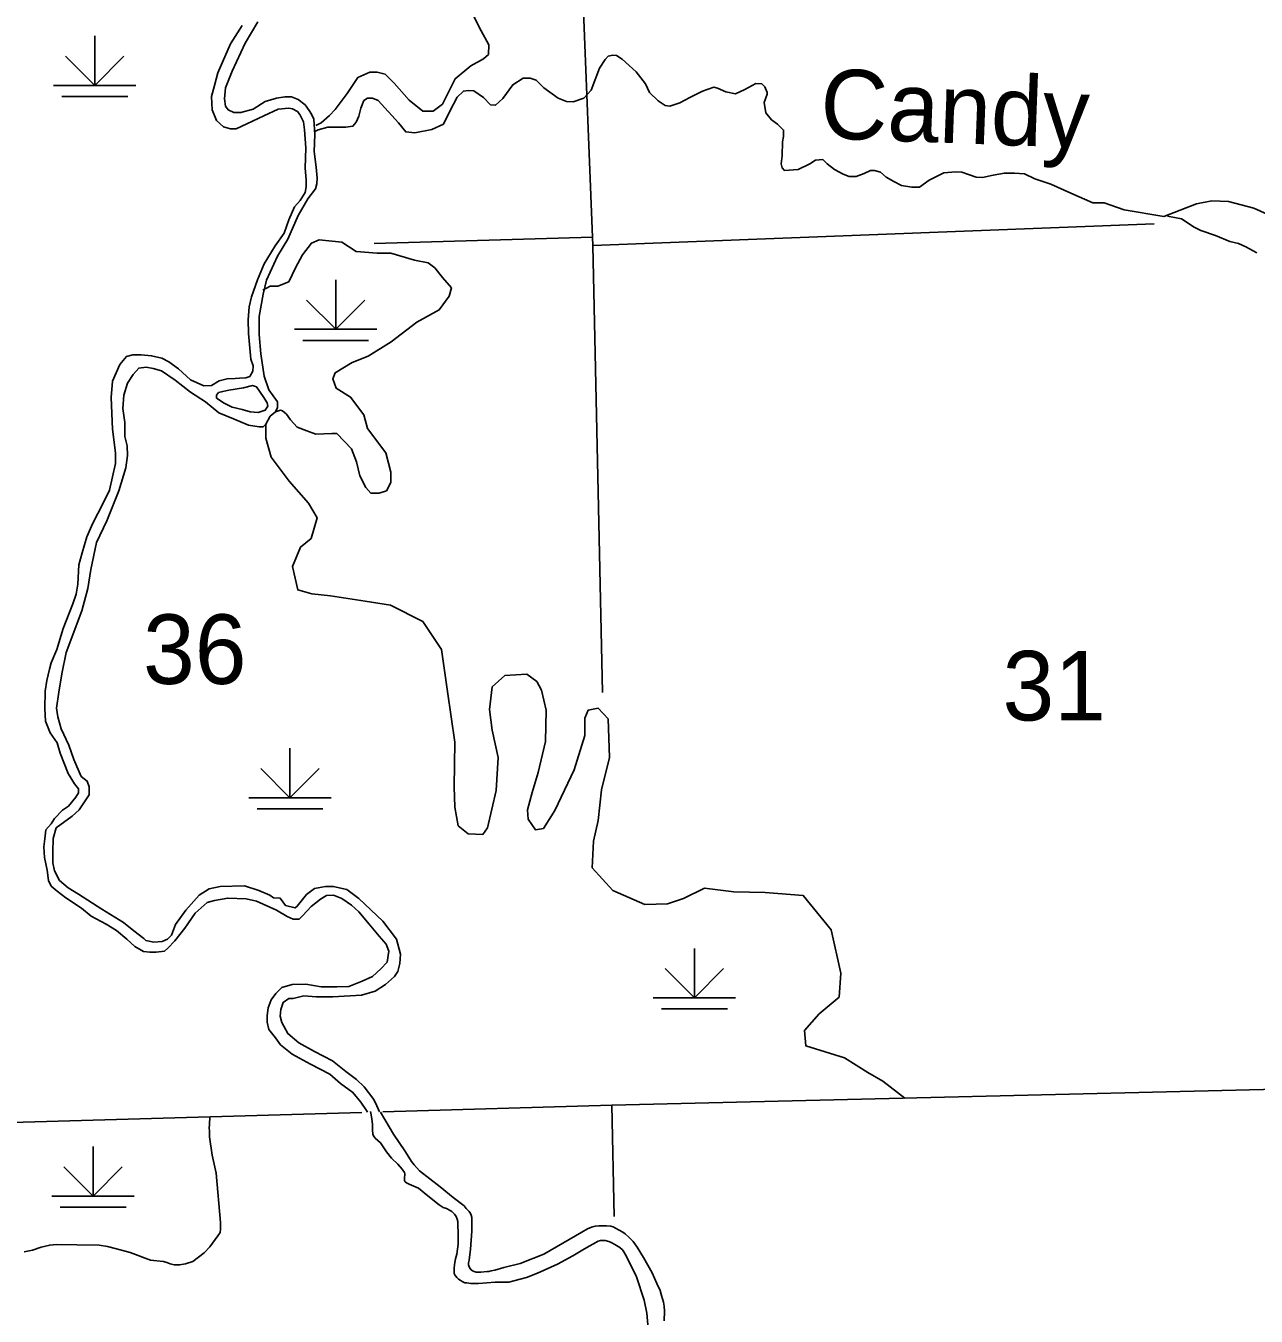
# Model space of a CAD drawing. Extents: x 1084508 to 1142749, y 1057638 to 1093403.
# Drawn here: x 1134761 to 1137107, y 1077604 to 1080063 of the extents above; entities that cross this region are included whole.
import ezdxf

# ---------------------------------------------------------------- set-up
doc = ezdxf.new("R2010")
doc.units = 0
for name, color, linetype in [('Level 2', 7, 'Continuous'), ('Level 35', 7, 'Continuous'), ('Level 4', 7, 'Continuous'), ('Level 44', 7, 'Continuous'), ('Level 47', 7, 'Continuous'), ('Level 5', 7, 'Continuous'), ('Level 9', 7, 'Continuous')]:
    doc.layers.add(name, color=color, linetype=linetype)

msp = doc.modelspace()

# ---------------------------------------------------------------- linework, layer by layer
at = {"layer": 'Level 2'}
for points in [[(1135878.2, 1078005.5), (1137252.8, 1078038.6), (1137507.9, 1078044.9), (1137600.4, 1078047.9), (1139155.4, 1078099.4), (1139274.9, 1078102.4), (1140058.1, 1078121.6)], [(1135442.1, 1077993), (1135878.2, 1078005.5)], [(1133429.6, 1077927.5), (1134201.4, 1077957.4), (1134221.1, 1077957.9), (1135401.7, 1077991.8)]]:
    msp.add_lwpolyline(points, dxfattribs=at)
at = {"layer": 'Level 35'}
for points in [[(1135174, 1080063.1), (1135151.5, 1080028.6), (1135127.6, 1079973), (1135121.2, 1079949), (1135115.6, 1079928.3), (1135116.6, 1079902.6), (1135124.8, 1079882.3), (1135138.2, 1079870.4), (1135151.5, 1079866.7), (1135162.1, 1079866.7), (1135182.8, 1079875.9), (1135215, 1079891.1), (1135242.6, 1079903.9), (1135262.8, 1079905.8), (1135269.7, 1079904.4), (1135279.3, 1079899.3), (1135283.5, 1079893.8), (1135290.4, 1079879.6), (1135292.7, 1079864.4), (1135295, 1079830.3), (1135294.1, 1079791.7), (1135295.9, 1079769.5), (1135295.9, 1079755.7), (1135293.6, 1079745.1), (1135284.4, 1079729.9)], [(1135203.8, 1080070.1), (1135179.6, 1080029.8), (1135154.6, 1079976.6), (1135141.7, 1079944.3), (1135140.1, 1079923.4), (1135141.7, 1079909.7), (1135147.4, 1079902.4), (1135157.8, 1079897.6), (1135171.5, 1079897.6), (1135194.9, 1079904), (1135217.5, 1079918.5), (1135239.3, 1079925), (1135255.4, 1079927.4), (1135267.5, 1079927.4), (1135280.4, 1079922.6), (1135294.1, 1079912.1), (1135301.3, 1079901.6), (1135306.2, 1079894.3), (1135310.2, 1079884.7), (1135312.6, 1079855.6), (1135311, 1079823.4)], [(1135887.5, 1080006.3), (1135880.6, 1080006.7), (1135871.4, 1080004.8), (1135866, 1079998.4), (1135855.2, 1079981.8), (1135839.1, 1079940.2), (1135824.9, 1079925), (1135804.9, 1079917.7), (1135791.7, 1079918.2), (1135776, 1079924.6), (1135748.6, 1079944.6), (1135734, 1079959.3), (1135722.7, 1079963.2), (1135709.5, 1079963.2), (1135689.5, 1079950.5), (1135670.4, 1079924.1), (1135656.7, 1079911.3), (1135647.4, 1079912.3), (1135633.7, 1079926), (1135615.6, 1079938.7), (1135604.9, 1079939.2), (1135595.6, 1079938.3), (1135583.4, 1079926.5), (1135569.2, 1079899.1), (1135557.4, 1079875.6), (1135535.4, 1079864.9), (1135503.2, 1079859), (1135485.6, 1079860.5), (1135471.9, 1079878.1), (1135432.8, 1079920.6), (1135422, 1079925), (1135412.7, 1079924.6), (1135405.4, 1079920.2), (1135400, 1079906), (1135396.1, 1079890.8), (1135391.2, 1079879.1), (1135384.8, 1079871.2), (1135371.6, 1079869.3), (1135355.5, 1079869.3), (1135336.9, 1079869.3), (1135318.8, 1079864.4), (1135312.1, 1079861.3)], [(1136930.5, 1079699.5), (1136855.2, 1079712.1), (1136817, 1079725.4), (1136795, 1079725.4), (1136753.4, 1079744), (1136715.3, 1079761.2), (1136685, 1079770.9), (1136664.9, 1079780.7), (1136645.9, 1079781.7), (1136626.8, 1079782.2), (1136605.3, 1079777.8), (1136584.8, 1079773.9), (1136573, 1079774.4), (1136545.6, 1079783.7), (1136533.9, 1079784.6), (1136511.4, 1079782.7), (1136483, 1079768.5), (1136465, 1079755.3), (1136450.3, 1079755.3), (1136430.7, 1079758.7), (1136416.1, 1079766.1), (1136401.4, 1079774.4), (1136390.6, 1079783.7), (1136379.4, 1079787.1), (1136371.6, 1079787.1), (1136359.3, 1079781.2), (1136344.2, 1079775.3), (1136331, 1079775.3), (1136319.2, 1079780.2), (1136303.1, 1079788.6), (1136288.9, 1079799.8), (1136280.6, 1079808.1), (1136266.9, 1079806.7), (1136255.7, 1079799.8), (1136233.7, 1079789), (1136207.3, 1079787.1), (1136203.4, 1079792), (1136200.9, 1079799.8), (1136203.4, 1079815), (1136203.9, 1079841.4), (1136205.8, 1079851.7), (1136205.8, 1079863.9), (1136194.1, 1079875.1), (1136194.1, 1079875.1), (1136182.8, 1079883.5), (1136172.1, 1079897.2), (1136168.6, 1079916.7), (1136174.5, 1079932.4), (1136174.5, 1079935.8), (1136170.1, 1079946.6), (1136164.2, 1079952.4), (1136153, 1079952.9), (1136132, 1079941.2), (1136113.9, 1079933.4), (1136095.8, 1079936.8), (1136080.1, 1079943.6), (1136072.8, 1079946.1), (1136051.3, 1079938.3), (1136027.3, 1079926), (1136007.8, 1079915.7), (1135988.7, 1079909.9), (1135979.9, 1079910.9), (1135966.7, 1079919.7), (1135950.1, 1079935.8), (1135942.7, 1079952.4), (1135925.1, 1079974.9), (1135898.2, 1079998.9), (1135887.5, 1080006.3)], [(1135311, 1079823.4), (1135315, 1079793.5), (1135316.6, 1079772.2), (1135315.8, 1079761.8), (1135313.4, 1079752.1), (1135298.9, 1079732.7), (1135280.4, 1079701.3), (1135261, 1079656.1), (1135240.9, 1079623.8), (1135219.9, 1079577.9), (1135213.5, 1079551.3), (1135206.2, 1079508.5), (1135206.2, 1079474.6), (1135209.4, 1079437.5), (1135215.9, 1079394.8), (1135224.7, 1079369), (1135240.9, 1079346.1), (1135240.9, 1079335.6), (1135237.6, 1079327.1), (1135227.1, 1079318.6), (1135218.7, 1079303.4), (1135213.5, 1079298.5), (1135206.2, 1079298.5), (1135186, 1079301.7), (1135157, 1079313.8), (1135129.6, 1079325.1), (1135103.8, 1079346.1), (1135075.6, 1079364.6), (1135045.8, 1079387.2), (1135020, 1079405), (1135003.9, 1079409.8), (1134991, 1079412.2), (1134976.5, 1079410.6), (1134966, 1079398.5), (1134955.5, 1079381.6), (1134948.3, 1079359), (1134946.6, 1079333.2), (1134949.9, 1079306.6), (1134949.9, 1079280), (1134954.7, 1079262.2), (1134955.5, 1079243.7), (1134952.3, 1079220.3), (1134938.6, 1079176.7), (1134916, 1079119.5), (1134895.9, 1079078.3), (1134885.4, 1079026.7), (1134879.7, 1078990.4), (1134868.4, 1078947.7), (1134838.6, 1078868.7), (1134829.8, 1078827.5)], [(1136930.5, 1079699.5), (1136992.6, 1079723.2), (1137021.8, 1079729.1), (1137053.8, 1079728.1), (1137102.4, 1079715.5), (1137134.5, 1079700.9), (1137167.5, 1079685.3), (1137197.7, 1079677.5), (1137219, 1079677.5), (1137289, 1079691.2), (1137363.8, 1079714.5), (1137421.1, 1079732), (1137472.6, 1079738.8), (1137502.8, 1079738.8), (1137531.9, 1079738.8), (1137553.3, 1079739.8), (1137574.7, 1079744.6), (1137578.6, 1079745.6), (1137594.6, 1079751.9)], [(1135284.4, 1079729.9), (1135273.4, 1079717.5), (1135262.8, 1079692.7), (1135253.6, 1079667.8), (1135237, 1079643.5), (1135215.9, 1079609), (1135203, 1079578.6), (1135191.5, 1079546.4), (1135186.9, 1079527.1), (1135185.1, 1079502.7), (1135186, 1079476.5), (1135190.6, 1079427.7), (1135194.7, 1079414.8), (1135193.8, 1079404.7), (1135188.3, 1079394.1), (1135180.5, 1079391.8), (1135169, 1079391.3), (1135160.7, 1079390.9), (1135145.1, 1079390), (1135129.9, 1079386.3), (1135115.2, 1079377.5), (1135100.5, 1079376.6), (1135075.2, 1079388.1), (1135052.2, 1079409.3), (1135034.2, 1079422.6), (1135020.9, 1079429.5), (1135001.1, 1079434.1), (1134981.4, 1079436), (1134965.3, 1079436), (1134953.3, 1079432.3), (1134940.4, 1079417.6), (1134926.6, 1079385.4), (1134924.3, 1079354.1), (1134926.6, 1079293.8), (1134932.6, 1079249.2), (1134932.2, 1079228.5), (1134920.7, 1079178.1), (1134908.2, 1079151.5), (1134888.9, 1079115.1), (1134877.9, 1079088.9), (1134868.7, 1079058.5), (1134862.7, 1079035.4), (1134860.4, 1078998.6), (1134857.2, 1078979.7), (1134851.2, 1078961.3), (1134832.8, 1078913.9), (1134820.4, 1078874.4), (1134809.4, 1078848.6), (1134806.6, 1078836.6), (1134801.6, 1078815), (1134798.3, 1078794.8), (1134797.4, 1078761.6)], [(1136937.7, 1079700.1), (1136964.1, 1079695), (1136988.4, 1079679.3), (1137001.2, 1079672.6), (1137028.8, 1079663.1), (1137056.5, 1079651.7), (1137072.7, 1079647.8), (1137087, 1079641.6), (1137107.9, 1079630.2)], [(1135148.3, 1079368.1), (1135176.1, 1079372.8), (1135193.5, 1079377), (1135200.9, 1079374.9), (1135213.5, 1079356.5), (1135221.3, 1079344.4), (1135222.9, 1079337.6), (1135217.7, 1079330.2), (1135204.5, 1079326), (1135189.3, 1079327.1), (1135173.5, 1079331.8), (1135154.6, 1079336), (1135139.4, 1079343.9), (1135124.6, 1079353.3), (1135124.6, 1079359.1), (1135128.8, 1079363.9), (1135136.7, 1079366), (1135148.3, 1079368.1)], [(1134829.8, 1078827.5), (1134824.1, 1078792.8), (1134820.1, 1078762.2), (1134822.5, 1078746.1), (1134829, 1078722.7), (1134843.5, 1078692), (1134853.1, 1078664.6), (1134866.8, 1078632.4), (1134878.1, 1078623.5), (1134882.2, 1078612.2), (1134882.2, 1078596.9), (1134873.3, 1078584), (1134862.8, 1078568.6), (1134849.9, 1078556.5), (1134819.3, 1078534), (1134813.6, 1078513.8), (1134812.8, 1078488.8), (1134812.8, 1078467.8), (1134816.1, 1078452.5), (1134825.7, 1078434), (1134841.8, 1078420.2), (1134862, 1078408.1), (1134906.3, 1078379.1), (1134947.4, 1078354.1), (1134967.6, 1078338), (1134986.1, 1078323.5), (1134990.2, 1078319.4), (1135005.5, 1078316.2), (1135021.6, 1078317.8), (1135031.3, 1078321.9), (1135039.3, 1078329.9), (1135046.6, 1078350.1), (1135066.7, 1078377.5), (1135091.7, 1078405.7), (1135111.1, 1078417.8), (1135132, 1078422.7), (1135178, 1078423.5), (1135205.4, 1078414.6), (1135226.4, 1078405.7), (1135233.6, 1078400.9), (1135246.5, 1078400.1), (1135256.2, 1078386.4), (1135274.7, 1078381.5), (1135278.7, 1078384.8), (1135296.5, 1078407.3), (1135311.8, 1078418.6), (1135332.8, 1078422.7), (1135347.3, 1078422.7), (1135373.1, 1078417), (1135396.4, 1078399.3), (1135441.6, 1078356.5), (1135468.2, 1078321.9)], [(1134797.4, 1078761.6), (1134798.8, 1078737.3), (1134807.5, 1078715.2), (1134821.3, 1078696.3), (1134826.8, 1078676.5), (1134842, 1078637.9), (1134854, 1078618.1), (1134861.8, 1078608.9), (1134861.8, 1078601.1), (1134856.7, 1078592.8), (1134842.5, 1078575.8), (1134831, 1078567.9), (1134815.8, 1078552.3), (1134809.4, 1078542.2), (1134799.3, 1078530.4), (1134797.4, 1078513.4), (1134795.6, 1078497.8), (1134797, 1078477.5), (1134802, 1078453.6), (1134804.8, 1078433.8), (1134809.8, 1078423.3), (1134820.9, 1078413.6), (1134837.9, 1078400.7), (1134867.3, 1078381.4), (1134886.2, 1078365.7), (1134914.4, 1078350.4), (1134934.2, 1078338.9), (1134953.9, 1078321.9), (1134969.1, 1078308.1), (1134985.7, 1078298.9), (1134997.6, 1078297), (1135009.6, 1078297), (1135025.7, 1078299.3), (1135032.1, 1078304.8), (1135045.5, 1078318.6), (1135064.3, 1078343), (1135084.5, 1078371.5), (1135107.1, 1078391.8), (1135120.9, 1078395.9), (1135146.2, 1078400.5), (1135181.1, 1078399.1), (1135201.3, 1078394.5), (1135239, 1078377.1), (1135259.3, 1078365.6), (1135271.2, 1078360), (1135277.2, 1078360), (1135282.3, 1078360.5), (1135289.6, 1078366.9), (1135305.3, 1078384.4), (1135323.2, 1078398.2), (1135334.7, 1078405.6), (1135347.6, 1078406), (1135363.7, 1078399.6), (1135382.1, 1078387.2), (1135396.3, 1078374.3), (1135415.6, 1078350.4), (1135434.9, 1078327.8), (1135448.3, 1078312.7), (1135453.3, 1078299.3), (1135450.1, 1078278.1), (1135438.2, 1078265.3), (1135422.1, 1078251), (1135402.8, 1078241.8), (1135377, 1078232.1), (1135354.5, 1078231.2), (1135324.6, 1078231.2), (1135295.1, 1078236.3), (1135268.9, 1078235.8), (1135249.6, 1078229.8), (1135237.7, 1078218.3), (1135228.9, 1078206.4), (1135223.4, 1078191.2), (1135221.6, 1078176.9), (1135221.6, 1078163.6), (1135224.8, 1078150.1), (1135237.2, 1078134), (1135246.9, 1078120.7), (1135268.9, 1078102.7), (1135304.3, 1078083.9), (1135341.1, 1078064.5), (1135361.4, 1078047.1), (1135384.8, 1078030), (1135400, 1078011.2), (1135411, 1077995.5), (1135412.7, 1077992.1)], [(1135468.2, 1078321.9), (1135475.4, 1078293.6), (1135474.6, 1078275.9), (1135470.6, 1078260.6), (1135464.1, 1078250.9), (1135447.2, 1078235.6), (1135427.1, 1078222.7), (1135401.3, 1078215.4), (1135346.5, 1078212.2), (1135315, 1078212.2), (1135291.6, 1078213.8), (1135270.7, 1078208.9), (1135262.6, 1078208.9), (1135252.1, 1078201.7), (1135247.3, 1078188), (1135246.5, 1078175.1), (1135249.7, 1078163), (1135261, 1078142), (1135282, 1078124.3), (1135311.8, 1078108.1), (1135345.7, 1078090.4), (1135371.4, 1078070.2), (1135391.6, 1078054.9), (1135406.5, 1078040.8), (1135425, 1078016.6), (1135430.7, 1078004.5), (1135435.4, 1077992.8)]]:
    msp.add_lwpolyline(points, dxfattribs=at)
at = {"layer": 'Level 4'}
for points in [[(1135823.3, 1080122.9), (1135841.8, 1079660), (1135842.1, 1079644), (1135860.9, 1078792.4)], [(1135878.2, 1078005.5), (1135882.8, 1077793.8)]]:
    msp.add_lwpolyline(points, dxfattribs=at)
at = {"layer": 'Level 44'}
for p, q in [((1134892.8, 1080043.4), (1134892.8, 1079949.3)), ((1134892.8, 1079949.3), (1134837.3, 1080004.8)), ((1134892.8, 1079949.3), (1134948.3, 1080004.8)), ((1134814.3, 1079949.3), (1134971.3, 1079949.3)), ((1134830, 1079927.9), (1134955.6, 1079927.9)), ((1135352.1, 1079578.8), (1135352.1, 1079484.7)), ((1135352.1, 1079484.7), (1135296.6, 1079540.1)), ((1135352.1, 1079484.7), (1135407.6, 1079540.1)), ((1135273.6, 1079484.7), (1135430.6, 1079484.7)), ((1135289.3, 1079463.3), (1135414.9, 1079463.3)), ((1135264.9, 1078685.8), (1135264.9, 1078591.6)), ((1135264.9, 1078591.6), (1135209.5, 1078647.1)), ((1135264.9, 1078591.6), (1135320.4, 1078647.1)), ((1135186.5, 1078591.6), (1135343.4, 1078591.6)), ((1135202.2, 1078570.2), (1135327.7, 1078570.2)), ((1136035.8, 1078304.5), (1136035.8, 1078210.4)), ((1136035.8, 1078210.4), (1135980.3, 1078265.9)), ((1136035.8, 1078210.4), (1136091.3, 1078265.9)), ((1135957.3, 1078210.4), (1136114.3, 1078210.4)), ((1135973, 1078189), (1136098.6, 1078189)), ((1134889.6, 1077926.7), (1134889.6, 1077832.5)), ((1134889.6, 1077832.5), (1134834.1, 1077888)), ((1134889.6, 1077832.5), (1134945.1, 1077888)), ((1134811.1, 1077832.5), (1134968, 1077832.5)), ((1134826.8, 1077811.1), (1134952.4, 1077811.1))]:
    msp.add_line(p, q, dxfattribs=at)
at = {"layer": 'Level 47'}
for points in [[(1135613.7, 1080084), (1135629.5, 1080053.5), (1135644.2, 1080026.2), (1135643.2, 1080008.3), (1135633.7, 1079999.9), (1135609.5, 1079986.2), (1135580.1, 1079962), (1135555.9, 1079913.7), (1135538, 1079900), (1135518.1, 1079900), (1135491.8, 1079921), (1135463.4, 1079953.6), (1135446.6, 1079970.5), (1135430.8, 1079974.7), (1135417.1, 1079974.7), (1135394, 1079964.2), (1135374, 1079933.6), (1135350.9, 1079903.1), (1135340.4, 1079891.6), (1135324.6, 1079877.9), (1135314.1, 1079872.6)], [(1135213.2, 1079559.2), (1135226.9, 1079566.6), (1135241.6, 1079566.6), (1135262.6, 1079575), (1135275.2, 1079601.3), (1135288.9, 1079626.5), (1135305.7, 1079648.6), (1135320.4, 1079654.9), (1135363.5, 1079650.7), (1135390.9, 1079632.8), (1135430.8, 1079629.7), (1135457.1, 1079629.7), (1135502.3, 1079616), (1135528.6, 1079610.8), (1135541.2, 1079601.3), (1135555.9, 1079583.4), (1135572.7, 1079563.4), (1135568.5, 1079547.7), (1135549.6, 1079521.4), (1135506.5, 1079498.2), (1135458.1, 1079460.4), (1135414, 1079433), (1135383.5, 1079421.4), (1135350.9, 1079401.5), (1135346.7, 1079389.9), (1135353, 1079372), (1135380.3, 1079355.2), (1135405.6, 1079321.5), (1135412.9, 1079295.2), (1135447.6, 1079249), (1135457.1, 1079212.1), (1135457.1, 1079192.2), (1135448.7, 1079176.4), (1135435, 1079172.2), (1135419.2, 1079172.2), (1135409.8, 1079182.7), (1135398.2, 1079204.8), (1135391.9, 1079232.1), (1135382.5, 1079256.3), (1135354.1, 1079285.8), (1135344.6, 1079285.8), (1135314.1, 1079284.7), (1135297.3, 1079291), (1135278.6, 1079297.6), (1135266, 1079311.8), (1135258.1, 1079322.8), (1135250.8, 1079329.2), (1135246.6, 1079330.2), (1135237.6, 1079327.1), (1135227.1, 1079318.6), (1135218.7, 1079303.4), (1135218.7, 1079276.6)], [(1135218.7, 1079276.6), (1135228.8, 1079240.9), (1135263.2, 1079195.2), (1135300, 1079153.2), (1135316.6, 1079125.2), (1135305.1, 1079085.8), (1135284.8, 1079069.2), (1135269.5, 1079032.3), (1135279.7, 1078987.8), (1135306.4, 1078980.2), (1135342, 1078976.4), (1135408.1, 1078966.2), (1135456.4, 1078958.6), (1135517.9, 1078927.5), (1135553.5, 1078874.1)], [(1135553.5, 1078874.1), (1135565, 1078794), (1135579, 1078697.3), (1135577.7, 1078612.1), (1135579, 1078573.9), (1135585.3, 1078538.3), (1135604.4, 1078523), (1135632.4, 1078521.7), (1135641.3, 1078534.5), (1135657.8, 1078605.7), (1135661.6, 1078668), (1135650.2, 1078720.2), (1135645.1, 1078759.6), (1135650.2, 1078802.9), (1135674.3, 1078824.5), (1135716.3, 1078827), (1135735.3, 1078813), (1135744.2, 1078796.5), (1135753.1, 1078758.3), (1135751.9, 1078698.6), (1135737.9, 1078640), (1135726.4, 1078601.9), (1135717.5, 1078568.8), (1135718.8, 1078551), (1135732.8, 1078530.7), (1135748.1, 1078533.2), (1135769.7, 1078567.5), (1135806.5, 1078645.1), (1135826.9, 1078710), (1135826.9, 1078743.1), (1135833.2, 1078758.3), (1135852.3, 1078762.2), (1135871.4, 1078741.8), (1135873.9, 1078668), (1135858.7, 1078607), (1135852.3, 1078548.5), (1135843.4, 1078509), (1135840.9, 1078458.1), (1135880.3, 1078414.9), (1135941.3, 1078388.2), (1135984.5, 1078389.5), (1136015.1, 1078399.6), (1136055.2, 1078419), (1136111.2, 1078412.6), (1136170.9, 1078411.3), (1136243.4, 1078405), (1136296.8, 1078340.1), (1136314.6, 1078257.4), (1136312, 1078211.6), (1136273.9, 1078179.8), (1136245.9, 1078148), (1136248.5, 1078118.8), (1136322.2, 1078095.9), (1136366.7, 1078067.9), (1136394.7, 1078051.4), (1136437.1, 1078018.9)], [(1134758.1, 1077725.9), (1134774.4, 1077729.1), (1134790.5, 1077735.1), (1134806.9, 1077739), (1134819.7, 1077740), (1134858.7, 1077739.3), (1134901.4, 1077738.7), (1134916.8, 1077736.4), (1134934.5, 1077731.8), (1134960.1, 1077725.2), (1134999.1, 1077710.4), (1135024.1, 1077707.8), (1135030, 1077705.8), (1135036.5, 1077703.2), (1135044.4, 1077701.6), (1135054.6, 1077701.2), (1135066, 1077703.2), (1135079.8, 1077707.8), (1135101.5, 1077724.5), (1135112, 1077736), (1135127.7, 1077756.7), (1135131.7, 1077763), (1135132.6, 1077769.2), (1135132.6, 1077782.3), (1135124.4, 1077876.3), (1135116.9, 1077910.4), (1135111.6, 1077945.5), (1135111.3, 1077956.4), (1135110.7, 1077962.3), (1135111.3, 1077968.2), (1135111.6, 1077973.8), (1135112.3, 1077978.1), (1135112.3, 1077983.6)]]:
    msp.add_lwpolyline(points, dxfattribs=at)
at = {"layer": 'Level 5'}
for points in [[(1135842.1, 1079644), (1136912.2, 1079685.1)], [(1135425.2, 1079647.8), (1135841.8, 1079660)]]:
    msp.add_lwpolyline(points, dxfattribs=at)
at = {"layer": 'Level 9'}
for points in [[(1135418.5, 1077993.8), (1135419.8, 1077987.2), (1135421.1, 1077979.3), (1135422.1, 1077969.4), (1135422.4, 1077958.6), (1135422.8, 1077950.7), (1135424.4, 1077947), (1135427.4, 1077942.8), (1135437.2, 1077933.9), (1135448.7, 1077916.8), (1135458.6, 1077904.9), (1135470.5, 1077893.4), (1135478.7, 1077883.9), (1135483.3, 1077877.6), (1135483.6, 1077874.6), (1135483.6, 1077871.7), (1135483.3, 1077869), (1135482.9, 1077864.8), (1135482.9, 1077862.1), (1135484.3, 1077859.8), (1135486.9, 1077857.5), (1135491.8, 1077855.2), (1135509.6, 1077847.6), (1135528, 1077833.2), (1135549.4, 1077815.7), (1135556.9, 1077810.8), (1135563.5, 1077808.5), (1135570.1, 1077805.2), (1135573.4, 1077803.2), (1135578.3, 1077797.9), (1135581.6, 1077793.7), (1135583.9, 1077788.4), (1135584.6, 1077783.8), (1135584.6, 1077777.5), (1135585.5, 1077762.1), (1135585.2, 1077740.7), (1135583.2, 1077721.9), (1135580.6, 1077712.7), (1135578.3, 1077701.8), (1135577.6, 1077694.3), (1135577.6, 1077688), (1135578, 1077685.1), (1135579, 1077682.3), (1135580.3, 1077680.3), (1135582.8, 1077677.5), (1135586.2, 1077673.9), (1135589.1, 1077671.9), (1135593.3, 1077669.8), (1135598, 1077667.4), (1135601.9, 1077666.9)], [(1135437.4, 1077992.4), (1135462.3, 1077950.4), (1135483.6, 1077918.5), (1135491.7, 1077906.8), (1135496.6, 1077898.4), (1135501.7, 1077891.8), (1135511.9, 1077880.6), (1135550.9, 1077850), (1135576.1, 1077829.9), (1135596.8, 1077813.9), (1135601, 1077809.1), (1135606.4, 1077802.8), (1135608.8, 1077799.5), (1135610.3, 1077796.2), (1135611.5, 1077791.7), (1135611.5, 1077789), (1135611.5, 1077781.5), (1135611.8, 1077765.3), (1135609.1, 1077731.3), (1135606.4, 1077710.6), (1135605.5, 1077705.2), (1135605.5, 1077701.6), (1135605.8, 1077699.5), (1135607.6, 1077695.2), (1135610, 1077692.2), (1135612.7, 1077689.8), (1135615.7, 1077688.6), (1135619.6, 1077687.7), (1135622.6, 1077687.7), (1135628.9, 1077687.7), (1135640.7, 1077688.6), (1135644, 1077688.9), (1135648.2, 1077689.8), (1135655.4, 1077691.3), (1135672.5, 1077696.5), (1135703.7, 1077703.7), (1135748.7, 1077721.7), (1135821.4, 1077763.5), (1135832.2, 1077770.1), (1135839.7, 1077773.4), (1135844.2, 1077774.3), (1135847.2, 1077775.2), (1135853.5, 1077775.8), (1135858.6, 1077775.8), (1135863.1, 1077775.8), (1135868.5, 1077775.5), (1135876.6, 1077774.9), (1135880.8, 1077773.7), (1135885.6, 1077771.3), (1135899.1, 1077763.8)], [(1135601.9, 1077666.9), (1135609.8, 1077665.8), (1135624.5, 1077666), (1135655.8, 1077668.1), (1135682, 1077668.1), (1135691.7, 1077670.8), (1135715.8, 1077677.6), (1135736.6, 1077685.5), (1135774.7, 1077702.7), (1135804, 1077718.3), (1135826, 1077732.2), (1135852.1, 1077746.7), (1135856.6, 1077747.7), (1135866, 1077747.5), (1135872.9, 1077746.1), (1135876.9, 1077744.2), (1135884.1, 1077740.2), (1135893.7, 1077734.6), (1135898.5, 1077730.1), (1135901.4, 1077726.1), (1135906.5, 1077717.3), (1135925.4, 1077678.3), (1135939.8, 1077634.3), (1135945.4, 1077609.5), (1135948.1, 1077573.2)], [(1135899.1, 1077763.8), (1135903.9, 1077760.2), (1135910.8, 1077754.4), (1135918.9, 1077745.7), (1135927, 1077734.9), (1135938.8, 1077715.4), (1135955, 1077686.2), (1135964.3, 1077666.1), (1135970.6, 1077652.6), (1135973.3, 1077643.3), (1135976.9, 1077630.3), (1135978.1, 1077622.5), (1135979, 1077612.9), (1135978.1, 1077594.6)]]:
    msp.add_lwpolyline(points, dxfattribs=at)

# ---------------------------------------------------------------- texts
at = {"layer": 'Level 35'}
msp.add_text('Candy', height=132.58, rotation=357.8479, dxfattribs=at).set_placement((1136274, 1079848.8))
at = {"layer": 'Level 5'}
for s, p in [('36', (1134984.8, 1078808.5)), ('31', (1136623.1, 1078738.9))]:
    msp.add_text(s, height=132.58, dxfattribs=at).set_placement(p)

doc.saveas('drawing.dxf')
